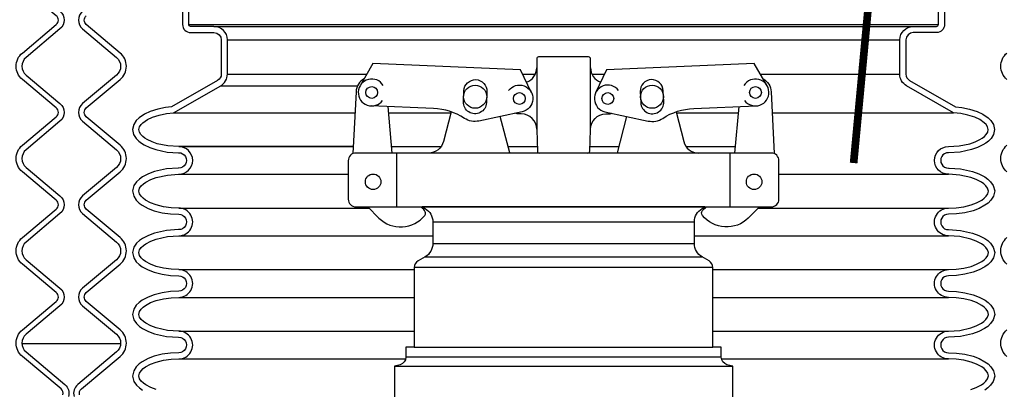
# Model space of a CAD drawing. Extents: x -169 to 7270, y -140 to 2984.
# Tile 604 of 656: x 6612 to 6628, y 974 to 980. Entities that reach past the tile are written whole.
import ezdxf

# ---------------------------------------------------------------- set-up
doc = ezdxf.new("R2010")
doc.units = 0
doc.header["$MEASUREMENT"] = 0
doc.header["$PDSIZE"] = 1
doc.layers.get('DEFPOINTS').update_dxf_attribs({"linetype": 'CONTINUOUS'})
for name, color, linetype in [('ADAPTOR', 3, 'CONTINUOUS'), ('DIM', 3, 'CONTINUOUS'), ('FILL-CAP', 1, 'CONTINUOUS'), ('MULTI-PORT-MANHOLE', 4, 'CONTINUOUS'), ('MULTI-PORT-SHROUD', 1, 'CONTINUOUS'), ('MULTI-PORT-SPILL-BUCKET', 1, 'CONTINUOUS'), ('MULTI-PORT-SPILL-BUCKET-SHROUD', 1, 'CONTINUOUS')]:
    doc.layers.add(name, color=color, linetype=linetype)
doc.styles.add('SIMPLEX', font='simplex')
doc.dimstyles.new('DIM64', dxfattribs={"dimscale": 64, "dimtxt": 0.09375, "dimasz": 0.09375, "dimexe": 0.0625, "dimexo": 0.0625, "dimgap": 0.046875, "dimtad": 1, "dimdec": 4, "dimzin": 3, "dimdsep": 46, "dimlunit": 4, "dimtxsty": 'SIMPLEX', "dimcen": 0, "dimclrd": 256, "dimclre": 256, "dimclrt": 256, "dimadec": 0, "dimazin": 0, "dimtfac": 1, "dimtdec": 4, "dimtmove": 0, "dimatfit": 3, "dimfxl": 1, "dimfrac": 2, "dimtolj": 1, "dimtzin": 0, "dimarcsym": 0})

# ---------------------------------------------------------------- blocks, each defined once
blk = doc.blocks.new('*D74')
at = {"layer": 'DEFPOINTS', "color": 0, "transparency": 16777216}
for p in [(7015.7, 978.296), (6391.694, 978.015), (6391.694, 700.523)]:
    blk.add_point(p, dxfattribs=at)
at = {"layer": 'DIM', "lineweight": -2, "transparency": 16777216}
for p, q in [((7015.7, 974.296), (7015.7, 696.523)), ((6391.694, 974.015), (6391.694, 696.523)), ((7009.7, 700.523), (6397.694, 700.523))]:
    blk.add_line(p, q, dxfattribs=at)
at = {"layer": 'DIM', "transparency": 16777216}
for points in [[(6397.694, 701.523), (6397.694, 699.523), (6391.694, 700.523)], [(7009.7, 701.523), (7009.7, 699.523), (7015.7, 700.523)]]:
    blk.add_solid(points, dxfattribs=at)
at = {"layer": 'DIM', "transparency": 16777216, "insert": (6703.697, 708.095), "char_height": 6, "attachment_point": 5, "style": 'SIMPLEX'}
blk.add_mtext('\\A1;52\'-0" (F.V. TANK SLAB)', dxfattribs=at)

msp = doc.modelspace()

# ---------------------------------------------------------------- linework, layer by layer
at = {"layer": 'ADAPTOR', "color": 7}
for p, q in [((6618.81575, 976.74487), (6623.06575, 976.74487)), ((6618.81575, 976.393), (6623.06628, 976.393)), ((6618.69015, 976.17677), (6623.19135, 976.17677)), ((6623.36703, 976.00217), (6618.51447, 976.00217)), ((6618.51447, 974.71031), (6623.36703, 974.71031)), ((6623.50325, 974.54418), (6618.37771, 974.54418)), ((6618.19075, 974.39781), (6623.69075, 974.39781))]:
    msp.add_line(p, q, dxfattribs=at)
at = {"layer": 'ADAPTOR', "linetype": 'Continuous'}
for points in [[(6623.23805, 976.98881), (6618.64345, 976.98881), (6618.69116, 976.96114, -0.26744182), (6618.81575, 976.74487), (6618.81575, 976.39263, -0.26792575), (6618.69077, 976.17613), (6618.57696, 976.11041, 0.26792575), (6618.51447, 976.00217), (6618.51447, 974.71031), (6618.37825, 974.71031), (6618.37825, 974.54413, -0.33900864), (6618.28579, 974.42344), (6618.19075, 974.39781), (6618.19075, 973.77281)], [(6623.69075, 973.77281), (6623.69075, 974.39781), (6623.5957, 974.42344, -0.33900864), (6623.50325, 974.54413), (6623.50325, 974.71031), (6623.36703, 974.71031), (6623.36703, 976.00217, 0.26792575), (6623.30454, 976.11041), (6623.19073, 976.17613, -0.26792575), (6623.06575, 976.39263), (6623.06575, 976.74487, -0.26744182), (6623.19034, 976.96114), (6623.23805, 976.98881)]]:
    msp.add_lwpolyline(points, format="xyb", dxfattribs=at)
at = {"layer": 'FILL-CAP', "linetype": 'Continuous'}
for p, q in [((6618.15569, 977.86381), (6618.08981, 978.61793)), ((6623.7258, 977.86381), (6623.79168, 978.61793)), ((6620.50325, 978.24931), (6620.50325, 978.23881))]:
    msp.add_line(p, q, dxfattribs=at)
at = {"layer": 'FILL-CAP', "color": 2, "linetype": 'Continuous'}
for p, q in [((6620.06528, 977.86457), (6619.91255, 978.45874)), ((6621.81622, 977.86457), (6621.96895, 978.45874)), ((6618.23325, 976.98881), (6618.23325, 977.86381)), ((6623.64825, 976.98881), (6623.64825, 977.86381))]:
    msp.add_line(p, q, dxfattribs=at)
at = {"layer": 'FILL-CAP', "linetype": 'Continuous'}
for points in [[(6621.33497, 977.86381, 0.40402622), (6621.36621, 977.89397), (6621.37825, 978.23881), (6621.37825, 978.24931), (6621.37825, 979.39506, 0.41421356), (6621.347, 979.42631), (6620.5345, 979.42631, 0.41421356), (6620.50325, 979.39506), (6620.50325, 978.23881), (6620.51529, 977.89397, 0.40402622), (6620.54652, 977.86381)], [(6617.699, 979.06988, 0.2587825), (6617.56898, 978.86016), (6617.51803, 977.85434)], [(6624.1825, 979.06988, -0.2587825), (6624.31252, 978.86016), (6624.36347, 977.85434)], [(6620.04662, 978.87964, -1.44499019), (6620.26832, 978.53552), (6619.56591, 978.38393, -0.19970767), (6619.33018, 978.42723, 0.13452379), (6618.82659, 978.58769), (6617.81397, 978.62926)], [(6621.83487, 978.87964, 1.44499019), (6621.61317, 978.53552), (6622.31559, 978.38393, 0.19970767), (6622.55132, 978.42723, -0.13452379), (6623.0549, 978.58769), (6624.06752, 978.62926)]]:
    msp.add_lwpolyline(points, format="xyb", dxfattribs=at)
for points in [[(6620.41967, 978.84341), (6620.2414, 979.2177), (6617.84217, 979.31618), (6617.63383, 978.95775)], [(6624.24767, 978.95775), (6624.03933, 979.31618), (6621.6401, 979.2177), (6621.46183, 978.84341)]]:
    msp.add_lwpolyline(points, dxfattribs=at)
for points in [[(6619.32013, 978.87645, -1), (6619.69481, 978.86107), (6619.68743, 978.68122, -1.00000015), (6619.31275, 978.6966)], [(6622.56137, 978.87645, 1), (6622.18668, 978.86107), (6622.19406, 978.68122, 1.00000015), (6622.56875, 978.6966)], [(6624.31575, 976.98881, 0.41421356), (6624.44075, 977.11381), (6624.44075, 977.73881, 0.41421356), (6624.31575, 977.86381), (6617.56575, 977.86381, 0.41421356), (6617.44075, 977.73881), (6617.44075, 977.11381, 0.41421356), (6617.56575, 976.98881)]]:
    msp.add_lwpolyline(points, format="xyb", close=True, dxfattribs=at)
at = {"layer": 'FILL-CAP', "color": 2, "linetype": 'Continuous'}
for points in [[(6619.11313, 978.53337), (6618.98928, 978.05157, -0.34229985), (6618.74715, 977.86381)], [(6620.50325, 978.24931, 0.41421356), (6620.25325, 978.49931), (6620.22225, 978.49931, -0.08282474), (6620.14999, 978.50998)], [(6621.37825, 978.24931, -0.41421356), (6621.62825, 978.49931), (6621.65925, 978.49931, 0.08282474), (6621.73151, 978.50998)], [(6622.76837, 978.53337), (6622.89221, 978.05157, 0.34229985), (6623.13434, 977.86381)], [(6617.75792, 976.98881), (6617.94077, 976.80669, 0.44640039), (6618.68404, 976.84861, 0.36107386), (6618.68259, 976.92845, 0.04329968), (6618.62071, 976.98881)], [(6624.12358, 976.98881), (6623.94072, 976.80669, -0.44640039), (6623.19745, 976.84861, -0.36107386), (6623.19891, 976.92845, -0.04329968), (6623.26078, 976.98881)]]:
    msp.add_lwpolyline(points, format="xyb", dxfattribs=at)
at = {"layer": 'FILL-CAP', "color": 7, "linetype": 'Continuous'}
for centre, radius in [((6617.82295, 978.84782), 0.0955), ((6619.50378, 978.77883), 0.1875), ((6622.37772, 978.77883), 0.1875), ((6624.05855, 978.84782), 0.0955), ((6620.22225, 978.74931), 0.0955), ((6621.65925, 978.74931), 0.096), ((6617.84525, 977.39581), 0.126), ((6624.03625, 977.39581), 0.126)]:
    msp.add_circle(centre, radius, dxfattribs=at)
at = {"layer": 'FILL-CAP', "color": 2, "linetype": 'Continuous'}
for centre, start, end in [((6620.25325, 979.24931), 289.892293, 0), ((6621.62825, 979.24931), 180, 250.107707)]:
    msp.add_arc(centre, 0.25, start, end, dxfattribs=at)
at = {"layer": 'FILL-CAP', "linetype": 'Continuous'}
for centre, start, end in [((6617.82302, 978.84782), 31.207476, 324.090131), ((6624.05848, 978.84782), 215.909869, 148.792524)]:
    msp.add_arc(centre, 0.2188, start, end, dxfattribs=at)
at = {"layer": 'MULTI-PORT-MANHOLE', "color": 7, "linetype": 'Continuous'}
msp.add_line((6613.74259, 974.76471), (6612.1389, 974.76471), dxfattribs=at)
at = {"layer": 'MULTI-PORT-SHROUD', "color": 1, "linetype": 'Continuous'}
for points in [[(6612.0345, 982.39013, 0.22169529), (6612.1238, 982.19861), (6612.75714, 981.66718, -0.46630908), (6612.75714, 981.37992), (6612.20567, 980.91718, 0.46630905), (6612.20567, 980.62992), (6612.75714, 980.16718, -0.46630905), (6612.75714, 979.87992), (6612.20567, 979.41718, 0.46630905), (6612.20567, 979.12992), (6612.75714, 978.66718, -0.46630905), (6612.75714, 978.37992), (6612.20567, 977.91718, 0.46630905), (6612.20567, 977.62992), (6612.75714, 977.16718, -0.46630905), (6612.75714, 976.87992), (6612.20567, 976.41718, 0.46630905), (6612.20567, 976.12992), (6612.75714, 975.66718, -0.46630905), (6612.75714, 975.37992), (6612.20567, 974.91718, 0.46630785), (6612.20567, 974.62992), (6612.83614, 974.10089, -0.29327778), (6612.8964, 973.90753)], [(6612.806, 973.9324, 0.29327737), (6612.77587, 974.02908), (6612.14541, 974.5581, -0.46630694), (6612.14541, 974.989), (6612.69687, 975.45173, 0.46630723), (6612.69687, 975.59537), (6612.14541, 976.0581, -0.46630723), (6612.14541, 976.489), (6612.69687, 976.95173, 0.46630723), (6612.69687, 977.09537), (6612.14541, 977.5581, -0.46630723), (6612.14541, 977.989), (6612.69687, 978.45173, 0.46630723), (6612.69687, 978.59537), (6612.14541, 979.0581, -0.46630723), (6612.14541, 979.489), (6612.69687, 979.95173, 0.46630723), (6612.69687, 980.09537), (6612.14541, 980.5581, -0.46630723), (6612.14541, 980.989), (6612.69687, 981.45173, 0.46630817), (6612.69687, 981.59537), (6612.06354, 982.1268, -0.22169529)], [(6613.12436, 980.16718, 0.46630905), (6613.12436, 979.87992), (6613.67582, 979.41718, -0.46630905), (6613.67582, 979.12992), (6613.12436, 978.66718, 0.46630905), (6613.12436, 978.37992), (6613.67582, 977.91718, -0.46630905), (6613.67582, 977.62992), (6613.12436, 977.16718, 0.46630905), (6613.12436, 976.87992), (6613.67582, 976.41718, -0.46630905), (6613.67582, 976.12992), (6613.12436, 975.66718, 0.46630905), (6613.12436, 975.37992), (6613.67582, 974.91718, -0.46630785), (6613.67582, 974.62992), (6613.04536, 974.10089, 0.29327778), (6612.9851, 973.90753)], [(6613.07549, 973.9324, -0.29327737), (6613.10562, 974.02908), (6613.73609, 974.5581, 0.46630694), (6613.73608, 974.989), (6613.18462, 975.45173, -0.46630723), (6613.18462, 975.59537), (6613.73608, 976.0581, 0.46630723), (6613.73608, 976.489), (6613.18462, 976.95173, -0.46630723), (6613.18462, 977.09537), (6613.73608, 977.5581, 0.46630723), (6613.73608, 977.989), (6613.18462, 978.45173, -0.46630723), (6613.18462, 978.59537), (6613.73608, 979.0581, 0.46630723), (6613.73608, 979.489), (6613.18462, 979.95173, -0.46630723), (6613.18462, 980.09537)], [(6628.14541, 979.0581, -0.46630723), (6628.14541, 979.489)], [(6628.14541, 977.5581, -0.46630723), (6628.14541, 977.989)], [(6628.14541, 976.0581, -0.46630723), (6628.14541, 976.489)], [(6628.14541, 974.5581, -0.46630694), (6628.14541, 974.989)]]:
    msp.add_lwpolyline(points, format="xyb", dxfattribs=at)
at = {"layer": 'MULTI-PORT-SPILL-BUCKET', "color": 7, "const_width": 0.125}
msp.add_lwpolyline([(6625.98006, 981.1855), (6625.65366, 977.70075)], dxfattribs=at)
at = {"layer": 'MULTI-PORT-SPILL-BUCKET-SHROUD', "color": 7, "linetype": 'Continuous'}
for p, q in [((6614.84887, 979.95254), (6627.03262, 979.95254)), ((6615.2595, 979.92129), (6626.622, 979.92129)), ((6615.47825, 979.70254), (6626.40325, 979.70254)), ((6615.47825, 979.1454), (6617.7429, 979.1454)), ((6620.27583, 979.1454), (6620.48063, 979.1454)), ((6621.40086, 979.1454), (6621.60566, 979.1454)), ((6624.13859, 979.1454), (6626.40325, 979.1454)), ((6615.36846, 978.95572), (6617.5927, 978.95572)), ((6614.60214, 978.5155), (6617.55152, 978.5155)), ((6618.09876, 978.5155), (6619.10854, 978.5155)), ((6622.77296, 978.5155), (6623.78274, 978.5155)), ((6624.32998, 978.5155), (6627.27935, 978.5155)), ((6614.68829, 977.96816), (6617.52379, 977.96816)), ((6617.52379, 977.96816), (6614.68829, 977.96816)), ((6618.14658, 977.96816), (6618.95035, 977.96816)), ((6620.03865, 977.96816), (6620.5127, 977.96816)), ((6621.3688, 977.96816), (6621.84284, 977.96816)), ((6622.93115, 977.96816), (6623.73492, 977.96816)), ((6614.68829, 977.51816), (6617.44075, 977.51816)), ((6624.44075, 977.51816), (6627.19321, 977.51816)), ((6614.68828, 976.96816), (6617.77865, 976.96816)), ((6618.64436, 976.96816), (6618.67905, 976.96816)), ((6623.20244, 976.96816), (6623.23714, 976.96816)), ((6624.10285, 976.96816), (6627.19322, 976.96816)), ((6614.68828, 976.51816), (6618.81575, 976.51816)), ((6623.06575, 976.51816), (6627.19322, 976.51816)), ((6614.68827, 975.96816), (6618.51447, 975.96816)), ((6623.36703, 975.96816), (6627.19322, 975.96816)), ((6614.68827, 975.51816), (6618.51447, 975.51816)), ((6623.36703, 975.51816), (6627.19322, 975.51816)), ((6614.68827, 974.96816), (6618.51447, 974.96816)), ((6623.36703, 974.96816), (6627.19322, 974.96816)), ((6614.68827, 974.51816), (6618.37552, 974.51816)), ((6623.50598, 974.51816), (6627.19322, 974.51816))]:
    msp.add_line(p, q, dxfattribs=at)
at = {"layer": 'MULTI-PORT-SPILL-BUCKET-SHROUD', "color": 1, "linetype": 'Continuous'}
for points in [[(6614.74887, 980.23422), (6614.74887, 979.95254, 0.41421356), (6614.88012, 979.82129), (6615.2595, 979.82129, -0.41421356), (6615.37825, 979.70254), (6615.37825, 979.1454, -0.26853007), (6615.31865, 979.04244), (6614.57074, 978.61279), (6614.47023, 978.60239), (6614.34527, 978.57718), (6614.22229, 978.53719), (6614.12908, 978.49371), (6614.0422, 978.4341), (6613.99694, 978.38952), (6613.95685, 978.32961), (6613.93676, 978.24819), (6613.95306, 978.16474), (6613.9925, 978.10205), (6614.03602, 978.05777), (6614.0805, 978.02327), (6614.12735, 977.99407), (6614.21736, 977.95102), (6614.31248, 977.91844), (6614.49848, 977.87986), (6614.68561, 977.86813, -1.02213573), (6614.68549, 977.61819), (6614.67579, 977.61756), (6614.48861, 977.60527), (6614.29383, 977.56234), (6614.19319, 977.5252), (6614.09832, 977.47496), (6614.04902, 977.43961), (6614.00257, 977.39581), (6613.95926, 977.33458), (6613.93526, 977.24869), (6613.9549, 977.16069), (6613.99735, 977.09644), (6614.04378, 977.05096), (6614.09312, 977.0147), (6614.18802, 976.96334), (6614.2877, 976.92597), (6614.41971, 976.8926), (6614.55374, 976.8739), (6614.68643, 976.86815, -1.01877101), (6614.68548, 976.61819), (6614.4886, 976.60527), (6614.29382, 976.56234), (6614.19318, 976.5252), (6614.09831, 976.47496), (6614.04901, 976.43961), (6614.00257, 976.39581), (6613.95926, 976.33458), (6613.93525, 976.24868), (6613.95489, 976.16069), (6613.99734, 976.09644), (6614.04378, 976.05096), (6614.09311, 976.0147), (6614.18801, 975.96334), (6614.28769, 975.92597), (6614.41971, 975.8926), (6614.55373, 975.8739), (6614.68642, 975.86815, -1.01490594), (6614.68642, 975.61818), (6614.55368, 975.61242), (6614.41961, 975.5937), (6614.28755, 975.56031), (6614.18783, 975.5229), (6614.09292, 975.47149), (6614.04357, 975.43519), (6613.99712, 975.38963), (6613.95471, 975.32523), (6613.93527, 975.23714), (6613.95947, 975.15133), (6614.00285, 975.09021), (6614.04931, 975.04647), (6614.09863, 975.01116), (6614.19354, 974.96097), (6614.29421, 974.92387), (6614.48905, 974.88099), (6614.68548, 974.86813, -1.01873998), (6614.68642, 974.61818), (6614.55373, 974.61243), (6614.41971, 974.59372), (6614.28769, 974.56035), (6614.18801, 974.52298), (6614.09311, 974.47162), (6614.04378, 974.43537), (6613.99734, 974.38988), (6613.95489, 974.32563), (6613.93525, 974.23764), (6613.95926, 974.15175), (6614.00257, 974.09052), (6614.04901, 974.04671), (6614.09831, 974.01137)], [(6614.32203, 974.02017), (6614.23407, 974.05263), (6614.15109, 974.09658), (6614.11274, 974.12407), (6614.07844, 974.15642), (6614.0509, 974.19535), (6614.03832, 974.24037), (6614.04848, 974.28587), (6614.07491, 974.32589), (6614.1087, 974.35898), (6614.14677, 974.38696), (6614.22955, 974.43176), (6614.31759, 974.46477), (6614.43893, 974.49544), (6614.56282, 974.51273), (6614.68827, 974.51816, 1.00000016), (6614.68827, 974.96816), (6614.50314, 974.98028), (6614.32238, 975.02006), (6614.23439, 975.05249), (6614.15135, 975.0964), (6614.11297, 975.12388), (6614.07864, 975.1562), (6614.05102, 975.19511), (6614.03833, 975.24011), (6614.04838, 975.28565), (6614.07477, 975.32571), (6614.10853, 975.35884), (6614.14661, 975.38685), (6614.2294, 975.43169), (6614.31746, 975.46473), (6614.43884, 975.49542), (6614.56278, 975.51272), (6614.68827, 975.51816, 1.00000017), (6614.68827, 975.96816), (6614.56283, 975.9736), (6614.43893, 975.99089), (6614.31759, 976.02156), (6614.22955, 976.05456), (6614.14677, 976.09936), (6614.1087, 976.12735), (6614.07491, 976.16044), (6614.04848, 976.20045), (6614.03832, 976.24596), (6614.0509, 976.29097), (6614.07844, 976.32991), (6614.11274, 976.36226), (6614.15109, 976.38975), (6614.23407, 976.43369), (6614.32203, 976.46615), (6614.50272, 976.50599), (6614.68828, 976.51816, 1.00000017), (6614.68828, 976.96816), (6614.56283, 976.9736), (6614.43894, 976.99089), (6614.3176, 977.02156), (6614.22956, 977.05456), (6614.14678, 977.09936), (6614.10871, 977.12735), (6614.07492, 977.16044), (6614.04848, 977.20045), (6614.03833, 977.24596), (6614.05091, 977.29097), (6614.07845, 977.32991), (6614.11275, 977.36226), (6614.15109, 977.38975), (6614.23408, 977.43369), (6614.32204, 977.46615), (6614.50272, 977.50599), (6614.68234, 977.51777), (6614.68829, 977.51816, 1), (6614.68829, 977.96816), (6614.51183, 977.97922), (6614.33894, 978.01508), (6614.25526, 978.04374), (6614.17552, 978.08188), (6614.13774, 978.10543), (6614.10262, 978.13266), (6614.07139, 978.16444), (6614.04763, 978.20221), (6614.03914, 978.24568), (6614.04973, 978.2886), (6614.07437, 978.32543), (6614.10607, 978.35664), (6614.17885, 978.40658), (6614.25902, 978.44398), (6614.37071, 978.48029), (6614.48529, 978.50341), (6614.60214, 978.5155), (6615.36846, 978.95572, 0.26853007), (6615.47825, 979.1454), (6615.47825, 979.70254, 0.41421356), (6615.2595, 979.92129), (6614.88012, 979.92129, -0.41421356), (6614.84887, 979.95254), (6614.84887, 980.22754, -0.33495079)]]:
    msp.add_lwpolyline(points, format="xyb", dxfattribs=at)
at = {"layer": 'MULTI-PORT-SPILL-BUCKET-SHROUD', "linetype": 'Continuous'}
for points in [[(6627.55947, 974.02017), (6627.64742, 974.05263), (6627.73041, 974.09658), (6627.76875, 974.12407), (6627.80305, 974.15642), (6627.83059, 974.19535), (6627.84317, 974.24037), (6627.83302, 974.28587), (6627.80658, 974.32589), (6627.7728, 974.35898), (6627.73472, 974.38696), (6627.65194, 974.43176), (6627.56391, 974.46477), (6627.44257, 974.49544), (6627.31867, 974.51273), (6627.19322, 974.51816, -1.00000016), (6627.19322, 974.96816), (6627.37836, 974.98028), (6627.55912, 975.02006), (6627.64711, 975.05249), (6627.73015, 975.0964), (6627.76852, 975.12388), (6627.80286, 975.1562), (6627.83047, 975.19511), (6627.84317, 975.24011), (6627.83312, 975.28565), (6627.80673, 975.32571), (6627.77296, 975.35884), (6627.73489, 975.38685), (6627.65209, 975.43169), (6627.56403, 975.46473), (6627.44265, 975.49542), (6627.31871, 975.51272), (6627.19322, 975.51816, -1.00000017), (6627.19322, 975.96816), (6627.31867, 975.9736), (6627.44257, 975.99089), (6627.56391, 976.02156), (6627.65194, 976.05456), (6627.73472, 976.09936), (6627.7728, 976.12735), (6627.80658, 976.16044), (6627.83302, 976.20045), (6627.84317, 976.24596), (6627.83059, 976.29097), (6627.80305, 976.32991), (6627.76875, 976.36226), (6627.73041, 976.38975), (6627.64742, 976.43369), (6627.55947, 976.46615), (6627.37878, 976.50599), (6627.19322, 976.51816, -1.00000017), (6627.19322, 976.96816), (6627.31866, 976.9736), (6627.44256, 976.99089), (6627.5639, 977.02156), (6627.65193, 977.05456), (6627.73471, 977.09936), (6627.77279, 977.12735), (6627.80657, 977.16044), (6627.83301, 977.20045), (6627.84317, 977.24596), (6627.83059, 977.29097), (6627.80305, 977.32991), (6627.76875, 977.36226), (6627.7304, 977.38975), (6627.64742, 977.43369), (6627.55946, 977.46615), (6627.37877, 977.50599), (6627.19916, 977.51777), (6627.19321, 977.51816, -1), (6627.19321, 977.96816), (6627.36966, 977.97922), (6627.54256, 978.01508), (6627.62624, 978.04374), (6627.70598, 978.08188), (6627.74376, 978.10543), (6627.77887, 978.13266), (6627.81011, 978.16444), (6627.83387, 978.20221), (6627.84236, 978.24568), (6627.83176, 978.2886), (6627.80712, 978.32543), (6627.77543, 978.35664), (6627.70265, 978.40658), (6627.62247, 978.44398), (6627.51079, 978.48029), (6627.3962, 978.50341), (6627.27935, 978.5155), (6626.51303, 978.95572, -0.26853007), (6626.40325, 979.1454), (6626.40325, 979.70254, -0.41421356), (6626.622, 979.92129), (6627.00137, 979.92129, 0.41421356), (6627.03262, 979.95254), (6627.03262, 980.22754, 0.33495079)], [(6627.13262, 980.23422), (6627.13262, 979.95254, -0.41421356), (6627.00137, 979.82129), (6626.622, 979.82129, 0.41421356), (6626.50325, 979.70254), (6626.50325, 979.1454, 0.26853007), (6626.56285, 979.04244), (6627.31076, 978.61279), (6627.41127, 978.60239), (6627.53622, 978.57718), (6627.65921, 978.53719), (6627.75241, 978.49371), (6627.83929, 978.4341), (6627.88456, 978.38952), (6627.92464, 978.32961), (6627.94474, 978.24819), (6627.92844, 978.16474), (6627.889, 978.10205), (6627.84548, 978.05777), (6627.801, 978.02327), (6627.75414, 977.99407), (6627.66414, 977.95102), (6627.56902, 977.91844), (6627.38301, 977.87986), (6627.19588, 977.86813, 1.02213573), (6627.19601, 977.61819), (6627.20571, 977.61756), (6627.39289, 977.60527), (6627.58767, 977.56234), (6627.68831, 977.5252), (6627.78318, 977.47496), (6627.83248, 977.43961), (6627.87892, 977.39581), (6627.92223, 977.33458), (6627.94624, 977.24869), (6627.9266, 977.16069), (6627.88415, 977.09644), (6627.83771, 977.05096), (6627.78838, 977.0147), (6627.69348, 976.96334), (6627.5938, 976.92597), (6627.46178, 976.8926), (6627.32776, 976.8739), (6627.19506, 976.86815, 1.01877101), (6627.19602, 976.61819), (6627.3929, 976.60527), (6627.58767, 976.56234), (6627.68831, 976.5252), (6627.78318, 976.47496), (6627.83248, 976.43961), (6627.87893, 976.39581), (6627.92224, 976.33458), (6627.94624, 976.24868), (6627.92661, 976.16069), (6627.88415, 976.09644), (6627.83772, 976.05096), (6627.78839, 976.0147), (6627.69349, 975.96334), (6627.59381, 975.92597), (6627.46179, 975.8926), (6627.32777, 975.8739), (6627.19507, 975.86815, 1.01490594), (6627.19507, 975.61818), (6627.32782, 975.61242), (6627.46188, 975.5937), (6627.59394, 975.56031), (6627.69366, 975.5229), (6627.78858, 975.47149), (6627.83793, 975.43519), (6627.88438, 975.38963), (6627.92679, 975.32523), (6627.94623, 975.23714), (6627.92202, 975.15133), (6627.87865, 975.09021), (6627.83219, 975.04647), (6627.78287, 975.01116), (6627.68796, 974.96097), (6627.58729, 974.92387), (6627.39245, 974.88099), (6627.19601, 974.86813, 1.01873998), (6627.19507, 974.61818), (6627.32777, 974.61243), (6627.46179, 974.59372), (6627.59381, 974.56035), (6627.69349, 974.52298), (6627.78839, 974.47162), (6627.83772, 974.43537), (6627.88415, 974.38988), (6627.92661, 974.32563), (6627.94624, 974.23764), (6627.92224, 974.15175), (6627.87893, 974.09052), (6627.83248, 974.04671), (6627.78318, 974.01137)]]:
    msp.add_lwpolyline(points, format="xyb", dxfattribs=at)

# ---------------------------------------------------------------- dimensions: what is measured, and where the dimension line sits
at = {"layer": 'DIM'}
dim = msp.add_linear_dim(base=(6391.69428, 700.52328), p1=(7015.70045, 978.29596), p2=(6391.69428, 978.01471), angle=180, text='<> (F.V. TANK SLAB)', dimstyle='DIM64', dxfattribs=at)
dim.commit()
dim.dimension.update_dxf_attribs({"geometry": '*D74', "text_midpoint": (6703.69736, 708.09471)})

doc.saveas('drawing.dxf')
